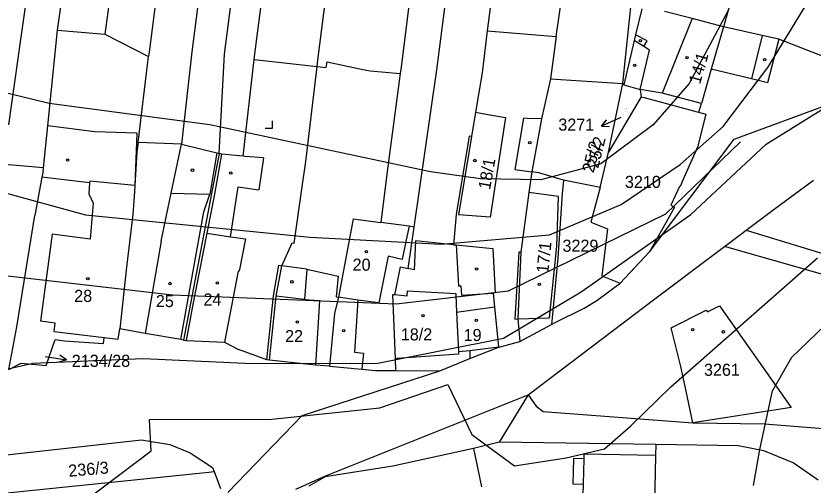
# Model space of a CAD drawing. Extents: x -555860 to -552701, y -1187050 to -1182291.
# Drawn here: x -554398.7 to -554286.6, y -1184380.5 to -1184314.5 of the extents above; entities that cross this region are included whole.
import ezdxf

# ---------------------------------------------------------------- set-up
doc = ezdxf.new("R2010")
doc.units = 0
for name, color, linetype in [('CYKLISTI_stav', 7, 'Continuous'), ('LEG_2b', 7, 'Continuous'), ('Level 16', 7, 'Continuous'), ('Level 25', 7, 'Continuous'), ('Level 40', 7, 'Continuous'), ('Level 41', 7, 'Continuous'), ('navrh_BV', 7, 'Continuous'), ('Poz předměty', 7, 'Continuous'), ('stav_BV', 7, 'Continuous')]:
    doc.layers.add(name, color=color, linetype=linetype)

msp = doc.modelspace()

# ---------------------------------------------------------------- linework, layer by layer
at = {"layer": 'CYKLISTI_stav'}
for p, q in [((-554292.64, -1184293.31), (-554299.17, -1184316.05)), ((-554303.6, -1184314.89), (-554307.81, -1184325.39)), ((-554299.17, -1184316.05), (-554300.89, -1184322.04)), ((-554309.93, -1184318.05), (-554311.55, -1184317.17)), ((-554293.75, -1184317.28), (-554295.22, -1184323.4)), ((-554310.4, -1184318.81), (-554311.74, -1184317.99)), ((-554310.4, -1184318.81), (-554309.93, -1184318.05)), ((-554309.56, -1184319.33), (-554310.4, -1184318.81)), ((-554310.88, -1184324.86), (-554309.56, -1184319.33)), ((-554334.07, -1184328.05), (-554332.55, -1184328.33)), ((-554332.55, -1184328.33), (-554329.84, -1184328.84)), ((-554329.84, -1184328.84), (-554330.9, -1184335.79)), ((-554327.3, -1184328.93), (-554328.54, -1184336.13)), ((-554326.8, -1184328.95), (-554327.3, -1184328.93)), ((-554324.76, -1184329.02), (-554326.8, -1184328.95)), ((-554381.72, -1184331.03), (-554382, -1184338.37)), ((-554334.64, -1184331.49), (-554336.47, -1184342.5)), ((-554376.86, -1184339.45), (-554375.42, -1184332.57)), ((-554370.47, -1184333.81), (-554371.42, -1184339.59)), ((-554369.8, -1184333.98), (-554370.76, -1184339.61)), ((-554366.47, -1184334.33), (-554366.76, -1184334.28)), ((-554363.9, -1184334.51), (-554366.47, -1184334.33)), ((-554363.9, -1184334.51), (-554364.55, -1184338.98)), ((-554330.9, -1184335.79), (-554331.98, -1184342.85)), ((-554328.54, -1184336.13), (-554326.12, -1184336.48)), ((-554388.37, -1184338.01), (-554395.06, -1184337.24)), ((-554368.51, -1184345.59), (-554367.46, -1184338.56)), ((-554367.46, -1184338.56), (-554364.55, -1184338.98)), ((-554378.28, -1184346.21), (-554376.86, -1184339.45)), ((-554376.86, -1184339.45), (-554371.42, -1184339.59)), ((-554372.27, -1184342.08), (-554371.42, -1184339.59)), ((-554370.76, -1184339.61), (-554371.86, -1184345.12)), ((-554322.36, -1184339.96), (-554326.55, -1184339.37)), ((-554322.6, -1184346.93), (-554322.36, -1184339.96)), ((-554375.53, -1184360.08), (-554372.27, -1184342.08)), ((-554351.27, -1184343.09), (-554353.34, -1184354.11)), ((-554351.27, -1184343.09), (-554347.4, -1184343.6)), ((-554331.98, -1184342.85), (-554336.47, -1184342.5)), ((-554343.4, -1184344.13), (-554343.81, -1184346.04)), ((-554371.86, -1184345.12), (-554373.89, -1184355.36)), ((-554371.86, -1184345.12), (-554368.51, -1184345.59)), ((-554368.51, -1184345.59), (-554366.43, -1184345.88)), ((-554378.28, -1184346.21), (-554380.54, -1184359.2)), ((-554366.43, -1184345.88), (-554367.3, -1184350.45)), ((-554343.81, -1184346.04), (-554344.38, -1184348.78)), ((-554336.76, -1184346.75), (-554336.47, -1184352.52)), ((-554327.66, -1184347.76), (-554328.1, -1184357.17)), ((-554323.67, -1184357.01), (-554322.6, -1184346.93)), ((-554346.36, -1184348.33), (-554347.67, -1184354.92)), ((-554344.38, -1184348.78), (-554346.36, -1184348.33)), ((-554362.1, -1184353.94), (-554361.32, -1184349.69)), ((-554357.77, -1184350.16), (-554358.11, -1184354.42)), ((-554367.45, -1184350.43), (-554369.35, -1184360.45)), ((-554367.3, -1184350.45), (-554367.45, -1184350.43)), ((-554343.69, -1184353.92), (-554343.65, -1184353.23)), ((-554343.65, -1184353.23), (-554336.85, -1184353.58)), ((-554336.47, -1184352.52), (-554336.12, -1184352.5)), ((-554336.12, -1184352.5), (-554336.03, -1184353.81)), ((-554336.03, -1184353.81), (-554331.59, -1184353.52)), ((-554363.03, -1184362.97), (-554362.1, -1184353.94)), ((-554358.11, -1184354.42), (-554362.1, -1184353.94)), ((-554358.11, -1184354.42), (-554355.99, -1184354.55)), ((-554355.99, -1184354.55), (-554356.09, -1184356.14)), ((-554350.63, -1184354.51), (-554353.34, -1184354.11)), ((-554350.63, -1184354.51), (-554351.09, -1184361.86)), ((-554347.67, -1184354.92), (-554350.63, -1184354.51)), ((-554345.41, -1184353.72), (-554343.69, -1184353.92)), ((-554336.85, -1184353.58), (-554336.84, -1184353.78)), ((-554336.84, -1184353.78), (-554336.72, -1184356.24)), ((-554373.89, -1184355.36), (-554374.76, -1184360.19)), ((-554356.09, -1184356.14), (-554356.57, -1184363.66)), ((-554393.2, -1184357.74), (-554395.28, -1184357.49)), ((-554393.35, -1184358.92), (-554393.2, -1184357.74)), ((-554328.1, -1184357.17), (-554323.67, -1184357.01)), ((-554393.35, -1184358.92), (-554386.32, -1184359.77)), ((-554334.85, -1184361.61), (-554330.81, -1184361.08)), ((-554351.09, -1184361.86), (-554349.8, -1184361.99)), ((-554349.8, -1184361.99), (-554350.04, -1184364.24)), ((-554336.46, -1184362.11), (-554345.08, -1184362.75)), ((-554336.44, -1184361.77), (-554336.46, -1184362.11)), ((-554345.08, -1184362.75), (-554345.32, -1184362.77)), ((-554334.33, -1184375.38), (-554333.2, -1184380.78)), ((-554320.28, -1184376.82), (-554320.38, -1184380.37)), ((-554318.82, -1184376.86), (-554320.28, -1184376.82)), ((-554318.82, -1184376.86), (-554318.91, -1184380.41)), ((-554318.8, -1184376.18), (-554318.82, -1184376.86)), ((-554308.72, -1184376.39), (-554318.8, -1184376.18)), ((-554320.38, -1184380.37), (-554318.91, -1184380.41)), ((-554318.91, -1184380.41), (-554319.26, -1184393.54))]:
    msp.add_line(p, q, dxfattribs=at)
for points in [[(-554381.72, -1184331.03), (-554387.62, -1184330.83), (-554394.25, -1184330)], [(-554382, -1184338.37), (-554388.34, -1184337.77), (-554388.37, -1184338.01)], [(-554388.37, -1184338.01), (-554388.48, -1184339.56), (-554387.85, -1184340.87)], [(-554387.85, -1184340.87), (-554388.27, -1184345.94), (-554393.6, -1184345.25), (-554395.28, -1184357.49)]]:
    msp.add_lwpolyline(points, dxfattribs=at)
at = {"layer": 'Level 16'}
for p, q in [((-554313.61, -1184328.81), (-554316.34, -1184330.05)), ((-554316.34, -1184330.05), (-554315.64, -1184329.18)), ((-554316.34, -1184330.05), (-554315.23, -1184330.09)), ((-554394.58, -1184362.43), (-554391.62, -1184362.9)), ((-554391.62, -1184362.9), (-554392.53, -1184362.25)), ((-554391.62, -1184362.9), (-554392.68, -1184363.24))]:
    msp.add_line(p, q, dxfattribs=at)
at = {"layer": 'Level 25'}
for p, q in [((-554362.63, -1184330.31), (-554362.63, -1184329.31)), ((-554363.63, -1184330.31), (-554362.63, -1184330.31))]:
    msp.add_line(p, q, dxfattribs=at)
for centre in [(-554310.86, -1184318.02), (-554304.3, -1184320.41), (-554293.38, -1184320.69), (-554311.66, -1184321.49), (-554326.41, -1184332.37), (-554391.44, -1184334.81), (-554334.15, -1184334.88), (-554373.87, -1184336.23), (-554368.49, -1184336.62), (-554349.41, -1184347.7), (-554333.91, -1184350.15), (-554388.6, -1184351.51), (-554377.05, -1184352.19), (-554370.38, -1184352.12), (-554359.89, -1184351.95), (-554325.09, -1184352.3), (-554341.45, -1184356.71), (-554359.12, -1184357.61), (-554333.95, -1184357.36), (-554352.6, -1184358.82), (-554303.5, -1184358.67), (-554299.19, -1184358.98)]:
    msp.add_circle(centre, 0.175, dxfattribs=at)
at = {"layer": 'Level 40'}
msp.add_lwpolyline([(-554517.79, -1184390.83), (-554489.12, -1184378.8), (-554478.59, -1184374.99), (-554468.26, -1184370.76), (-554452.03, -1184361.87), (-554447.37, -1184360.74), (-554442.29, -1184361.73), (-554418.2, -1184369.74), (-554409.46, -1184366.38), (-554396.34, -1184363.41), (-554380.82, -1184362.72), (-554365.42, -1184363.42), (-554347.82, -1184363.41), (-554330.13, -1184359.88), (-554319.19, -1184353.34), (-554303.76, -1184342.48), (-554293.19, -1184332.55), (-554285.47, -1184327.77)], dxfattribs=at)
at = {"layer": 'Level 41'}
for points in [[(-554293.99, -1184268.72), (-554293.41, -1184281.01), (-554294.96, -1184300.48), (-554298.49, -1184313.75), (-554304, -1184324.05), (-554309.08, -1184329.84), (-554316.41, -1184335.34), (-554324.88, -1184337.6), (-554333.35, -1184337.46), (-554340.4, -1184336.47), (-554371.45, -1184329.84), (-554394.03, -1184326.87), (-554403.91, -1184324.48), (-554409.55, -1184322.22), (-554417.45, -1184316.85), (-554422.53, -1184311.49), (-554425.36, -1184307.54), (-554431.99, -1184295.83), (-554435.38, -1184291.45), (-554440.45, -1184286.51), (-554452.73, -1184276.92), (-554465.01, -1184266.05), (-554485.98, -1184245.54), (-554497.73, -1184248.25)], [(-554497.19, -1184301.56), (-554487.45, -1184301.9), (-554470.52, -1184300.89), (-554461.78, -1184299.99), (-554456.18, -1184297.53), (-554443.28, -1184304.72), (-554435.23, -1184312.9), (-554426.06, -1184324.33), (-554416.04, -1184332.09), (-554407.01, -1184336.89), (-554400.24, -1184339.43), (-554388.95, -1184342.54), (-554357.34, -1184345.64), (-554338.87, -1184346.66), (-554323.64, -1184345.31), (-554313.55, -1184341.05), (-554305.26, -1184335.45), (-554299.21, -1184330.08), (-554292.94, -1184321.78), (-554278.31, -1184297.8)], [(-554498.31, -1184340.33), (-554484.62, -1184339.43), (-554470.23, -1184336.89), (-554458.09, -1184336.89), (-554448.22, -1184338.73), (-554440.61, -1184342.18), (-554427.83, -1184351.81), (-554420.89, -1184348.45), (-554411.25, -1184350.24), (-554403.58, -1184350.68), (-554376.67, -1184353.77), (-554345.21, -1184355.03), (-554329.43, -1184353.23), (-554307.28, -1184342.4), (-554296.79, -1184332.23)], [(-554393.09, -1184385.84), (-554379.69, -1184375.71), (-554379.91, -1184371.3), (-554362.7, -1184371.29), (-554347.5, -1184369.67), (-554337.96, -1184366.4), (-554334.57, -1184373.45), (-554328.57, -1184377.83), (-554321.32, -1184376.72), (-554315.93, -1184375.43), (-554312.21, -1184372.2), (-554306.57, -1184366.74), (-554285.94, -1184348.59)], [(-554294.93, -1184380.6), (-554294.06, -1184375.56), (-554292.26, -1184367.27), (-554289.57, -1184362.57), (-554283.75, -1184356.97)]]:
    msp.add_lwpolyline(points, dxfattribs=at)
at = {"layer": 'navrh_BV'}
for p, q in [((-554372.66, -1184262.44), (-554379.92, -1184319.24)), ((-554366.82, -1184262.94), (-554373.95, -1184319.57)), ((-554369.37, -1184319.91), (-554362.22, -1184263.55)), ((-554339.52, -1184322.12), (-554333.44, -1184275.83)), ((-554365.13, -1184320.22), (-554360.06, -1184279.91)), ((-554356.23, -1184320.75), (-554351.24, -1184280.41)), ((-554339.57, -1184281.07), (-554344.52, -1184321.76)), ((-554328.13, -1184282.04), (-554332.41, -1184316.61)), ((-554322.7, -1184317.44), (-554318.06, -1184284.05)), ((-554313.32, -1184324.04), (-554309.29, -1184285.02)), ((-554398.04, -1184317.83), (-554394.52, -1184294.08)), ((-554392.86, -1184316.52), (-554389.66, -1184294.52)), ((-554383.19, -1184295.1), (-554386.21, -1184317.08)), ((-554310.68, -1184313.51), (-554311.55, -1184317.17)), ((-554303.6, -1184314.89), (-554307.47, -1184313.88)), ((-554299.17, -1184316.05), (-554303.6, -1184314.89)), ((-554394.25, -1184330), (-554392.86, -1184316.52)), ((-554392.86, -1184316.52), (-554386.21, -1184317.08)), ((-554293.75, -1184317.28), (-554299.17, -1184316.05)), ((-554386.21, -1184317.08), (-554380.05, -1184320.25)), ((-554332.41, -1184316.61), (-554333.14, -1184322.53)), ((-554332.41, -1184316.61), (-554322.7, -1184317.44)), ((-554322.7, -1184317.44), (-554323.52, -1184323.38)), ((-554311.55, -1184317.17), (-554311.74, -1184317.99)), ((-554291.39, -1184317.81), (-554293.75, -1184317.28)), ((-554399.7, -1184329.86), (-554398.04, -1184317.83)), ((-554311.74, -1184317.99), (-554313.18, -1184324.21)), ((-554291.39, -1184317.81), (-554292.97, -1184323.94)), ((-554283.64, -1184320.85), (-554291.39, -1184317.81)), ((-554379.92, -1184319.24), (-554380.05, -1184320.25)), ((-554373.95, -1184319.57), (-554375.42, -1184332.57)), ((-554370.14, -1184333.89), (-554369.37, -1184319.91)), ((-554381.54, -1184332.32), (-554380.05, -1184320.25)), ((-554366.76, -1184334.28), (-554365.18, -1184320.67)), ((-554365.18, -1184320.67), (-554365.13, -1184320.22)), ((-554365.18, -1184320.67), (-554356.33, -1184321.64)), ((-554356.33, -1184321.64), (-554356.23, -1184320.75)), ((-554355.07, -1184321.78), (-554354.95, -1184320.98)), ((-554354.95, -1184320.98), (-554349.92, -1184322.08)), ((-554357.91, -1184335.03), (-554356.33, -1184321.64)), ((-554356.33, -1184321.64), (-554355.07, -1184321.78)), ((-554349.92, -1184322.08), (-554348.89, -1184322.26)), ((-554344.52, -1184321.76), (-554344.64, -1184322.64)), ((-554342.69, -1184344.23), (-554339.52, -1184322.12)), ((-554300.89, -1184322.04), (-554302.27, -1184326.84)), ((-554295.22, -1184323.4), (-554300.89, -1184322.04)), ((-554348.89, -1184322.26), (-554344.64, -1184322.64)), ((-554344.64, -1184322.64), (-554346.49, -1184336.42)), ((-554333.14, -1184322.53), (-554334.07, -1184328.05)), ((-554323.52, -1184323.38), (-554324.76, -1184329.02)), ((-554323.52, -1184323.38), (-554313.32, -1184324.04)), ((-554315.35, -1184333.68), (-554313.32, -1184324.04)), ((-554313.18, -1184324.21), (-554313.32, -1184324.04)), ((-554313.18, -1184324.21), (-554310.88, -1184324.86)), ((-554297.65, -1184331.86), (-554274.63, -1184323.33)), ((-554292.97, -1184323.94), (-554295.22, -1184323.4)), ((-554310.88, -1184324.86), (-554310.76, -1184325.9)), ((-554307.81, -1184325.39), (-554310.88, -1184324.86)), ((-554302.27, -1184326.84), (-554307.81, -1184325.39)), ((-554310.76, -1184325.9), (-554315.35, -1184333.68)), ((-554310.76, -1184325.9), (-554310.33, -1184326.02)), ((-554310.33, -1184326.02), (-554301.65, -1184328.34)), ((-554334.07, -1184328.05), (-554334.64, -1184331.49)), ((-554301.65, -1184328.34), (-554302.85, -1184332.99)), ((-554394.86, -1184335.92), (-554394.25, -1184330)), ((-554324.76, -1184329.02), (-554326.12, -1184336.48)), ((-554334.94, -1184331.44), (-554336.76, -1184342.45)), ((-554334.64, -1184331.49), (-554334.94, -1184331.44)), ((-554309.6, -1184347.72), (-554297.65, -1184331.86)), ((-554381.54, -1184332.32), (-554381.71, -1184333.72)), ((-554375.42, -1184332.57), (-554381.54, -1184332.32)), ((-554375.42, -1184332.57), (-554370.47, -1184333.81)), ((-554302.85, -1184332.99), (-554304.56, -1184336.91)), ((-554381.71, -1184333.72), (-554382, -1184338.37)), ((-554370.14, -1184333.89), (-554375.15, -1184360.14)), ((-554370.47, -1184333.81), (-554370.14, -1184333.89)), ((-554369.8, -1184333.98), (-554370.14, -1184333.89)), ((-554366.76, -1184334.28), (-554369.8, -1184333.98)), ((-554316.51, -1184338.68), (-554315.35, -1184333.68)), ((-554394.86, -1184335.92), (-554400.86, -1184335.38)), ((-554358.45, -1184338.57), (-554357.91, -1184335.03)), ((-554394.9, -1184336.36), (-554395.06, -1184337.24)), ((-554394.9, -1184336.36), (-554394.86, -1184335.92)), ((-554346.49, -1184336.42), (-554347.4, -1184343.6)), ((-554326.12, -1184336.48), (-554326.55, -1184339.37)), ((-554325.15, -1184336.63), (-554326.12, -1184336.48)), ((-554321.66, -1184337.66), (-554325.15, -1184336.63)), ((-554395.06, -1184337.24), (-554396.05, -1184342.63)), ((-554321.66, -1184337.66), (-554321.87, -1184339.54)), ((-554316.51, -1184338.68), (-554321.66, -1184337.66)), ((-554304.56, -1184336.91), (-554305.28, -1184338.55)), ((-554292.22, -1184341.85), (-554286.49, -1184337.65)), ((-554382, -1184338.37), (-554382.05, -1184339.27)), ((-554359.55, -1184346.5), (-554358.45, -1184338.57)), ((-554316.51, -1184338.68), (-554317.85, -1184343.56)), ((-554305.37, -1184338.51), (-554306.58, -1184341.18)), ((-554305.28, -1184338.55), (-554305.37, -1184338.51)), ((-554382.05, -1184339.27), (-554382.28, -1184342.47)), ((-554326.55, -1184339.37), (-554327.66, -1184347.76)), ((-554321.87, -1184339.54), (-554322.5, -1184348.6)), ((-554306.58, -1184341.18), (-554306.05, -1184341.44)), ((-554308.82, -1184354.35), (-554292.22, -1184341.85)), ((-554306.05, -1184341.44), (-554307.28, -1184343.62)), ((-554398.61, -1184358.29), (-554396.05, -1184342.63)), ((-554382.28, -1184342.47), (-554383.16, -1184349.88)), ((-554336.76, -1184342.45), (-554337.15, -1184346.73)), ((-554343.4, -1184344.13), (-554347.4, -1184343.6)), ((-554343.54, -1184350.05), (-554342.69, -1184344.23)), ((-554342.69, -1184344.23), (-554343.4, -1184344.13)), ((-554317.85, -1184343.56), (-554315.5, -1184344.49)), ((-554315.5, -1184344.49), (-554316.27, -1184351.11)), ((-554307.28, -1184343.62), (-554309.6, -1184347.72)), ((-554361.32, -1184349.69), (-554359.85, -1184346.46)), ((-554359.85, -1184346.46), (-554359.55, -1184346.5)), ((-554342.52, -1184346.18), (-554342.68, -1184350.24)), ((-554337.15, -1184346.73), (-554342.52, -1184346.18)), ((-554337.15, -1184346.73), (-554336.76, -1184346.75)), ((-554336.76, -1184346.75), (-554331.63, -1184347.25)), ((-554331.63, -1184347.25), (-554331.29, -1184353.5)), ((-554327.98, -1184347.75), (-554328.55, -1184357.18)), ((-554327.66, -1184347.76), (-554327.98, -1184347.75)), ((-554313.73, -1184352.15), (-554309.6, -1184347.72)), ((-554322.5, -1184348.6), (-554323.27, -1184357)), ((-554383.16, -1184349.88), (-554384.08, -1184358.58)), ((-554362.5, -1184353.9), (-554361.71, -1184349.62)), ((-554361.71, -1184349.62), (-554361.32, -1184349.69)), ((-554357.77, -1184350.16), (-554361.32, -1184349.69)), ((-554357.77, -1184350.16), (-554353.4, -1184351.17)), ((-554345.29, -1184353.14), (-554344.6, -1184349.83)), ((-554344.6, -1184349.83), (-554343.54, -1184350.05)), ((-554342.68, -1184350.24), (-554343.54, -1184350.05)), ((-554353.4, -1184351.17), (-554353.68, -1184354.08)), ((-554316.27, -1184351.11), (-554313.73, -1184352.15)), ((-554316.99, -1184354.59), (-554313.73, -1184352.15)), ((-554345.41, -1184353.72), (-554345.29, -1184353.14)), ((-554331.29, -1184353.5), (-554331.59, -1184353.52)), ((-554331.59, -1184353.52), (-554331.39, -1184355.49)), ((-554363.43, -1184362.93), (-554362.5, -1184353.9)), ((-554353.34, -1184354.11), (-554353.89, -1184356.38)), ((-554353.68, -1184354.08), (-554353.34, -1184354.11)), ((-554345.71, -1184353.73), (-554345.41, -1184353.72)), ((-554345.32, -1184362.77), (-554345.71, -1184353.73)), ((-554326.64, -1184367.86), (-554308.82, -1184354.35)), ((-554318.78, -1184355.64), (-554316.99, -1184354.59)), ((-554331.39, -1184355.49), (-554336.72, -1184356.24)), ((-554331.39, -1184355.49), (-554330.81, -1184361.08)), ((-554322.84, -1184357.66), (-554318.78, -1184355.64)), ((-554301.44, -1184356.19), (-554299.73, -1184355.32)), ((-554299.73, -1184355.32), (-554289.67, -1184369.64)), ((-554353.89, -1184356.38), (-554354.58, -1184363.82)), ((-554336.72, -1184356.24), (-554336.44, -1184361.77)), ((-554306.55, -1184358.42), (-554301.6, -1184355.91)), ((-554301.6, -1184355.91), (-554301.44, -1184356.19)), ((-554328.55, -1184357.18), (-554328.1, -1184357.17)), ((-554328.1, -1184357.17), (-554327.84, -1184360.36)), ((-554327.84, -1184360.36), (-554323.36, -1184357.95)), ((-554323.27, -1184357), (-554323.36, -1184357.95)), ((-554323.36, -1184357.95), (-554322.84, -1184357.66)), ((-554399.73, -1184364.3), (-554398.61, -1184358.29)), ((-554384.31, -1184360.01), (-554384.08, -1184358.58)), ((-554380.54, -1184359.2), (-554384.08, -1184358.58)), ((-554305.15, -1184363.87), (-554306.55, -1184358.42)), ((-554394.48, -1184363.7), (-554393.18, -1184360.06)), ((-554393.18, -1184360.06), (-554391.87, -1184360.23)), ((-554391.87, -1184360.23), (-554386.39, -1184360.64)), ((-554386.39, -1184360.64), (-554386.32, -1184359.77)), ((-554386.32, -1184359.77), (-554384.31, -1184360.01)), ((-554375.53, -1184360.08), (-554380.54, -1184359.2)), ((-554375.15, -1184360.14), (-554375.53, -1184360.08)), ((-554375.15, -1184360.14), (-554374.76, -1184360.19)), ((-554374.76, -1184360.19), (-554369.35, -1184360.45)), ((-554369.35, -1184360.45), (-554367.42, -1184361.46)), ((-554334.85, -1184362.73), (-554330.91, -1184361.18)), ((-554330.91, -1184361.18), (-554327.84, -1184360.36)), ((-554330.81, -1184361.08), (-554330.91, -1184361.18)), ((-554363.43, -1184362.93), (-554367.42, -1184361.46)), ((-554336.44, -1184361.77), (-554334.85, -1184361.61)), ((-554334.85, -1184361.61), (-554334.85, -1184362.73)), ((-554399.73, -1184364.3), (-554397.98, -1184363.41)), ((-554397.98, -1184363.41), (-554394.48, -1184363.7)), ((-554363.03, -1184362.97), (-554363.43, -1184362.93)), ((-554356.57, -1184363.66), (-554363.03, -1184362.97)), ((-554354.58, -1184363.82), (-554356.57, -1184363.66)), ((-554345.25, -1184364.42), (-554345.32, -1184362.77)), ((-554339.1, -1184364.47), (-554334.85, -1184362.73)), ((-554358.45, -1184370.75), (-554339.1, -1184364.47)), ((-554354.58, -1184363.82), (-554350.04, -1184364.24)), ((-554350.04, -1184364.24), (-554348.18, -1184364.43)), ((-554348.18, -1184364.43), (-554345.25, -1184364.42)), ((-554345.25, -1184364.42), (-554339.1, -1184364.47)), ((-554304.43, -1184367.31), (-554305.15, -1184363.87)), ((-554355.26, -1184379.27), (-554326.64, -1184367.86)), ((-554326.64, -1184367.86), (-554330.73, -1184374.53)), ((-554303.48, -1184371.81), (-554304.43, -1184367.31)), ((-554289.67, -1184369.64), (-554303.48, -1184371.81)), ((-554358.45, -1184370.75), (-554368.91, -1184381.59)), ((-554405.17, -1184376.88), (-554381.06, -1184374.19)), ((-554381.06, -1184374.19), (-554377.07, -1184374.84)), ((-554377.07, -1184374.84), (-554374.22, -1184376)), ((-554330.73, -1184374.53), (-554334.33, -1184375.38)), ((-554308.68, -1184374.85), (-554330.73, -1184374.53)), ((-554308.68, -1184374.85), (-554308.72, -1184376.39)), ((-554297.09, -1184375.01), (-554308.68, -1184374.85)), ((-554374.22, -1184376), (-554371.04, -1184378.07)), ((-554334.33, -1184375.38), (-554345.69, -1184377.88)), ((-554293.5, -1184375.75), (-554297.09, -1184375.01)), ((-554289.35, -1184377.43), (-554293.5, -1184375.75)), ((-554308.72, -1184376.39), (-554309.12, -1184393.86)), ((-554371.04, -1184378.07), (-554370.82, -1184378.65)), ((-554345.69, -1184377.88), (-554355.19, -1184379.4)), ((-554285.86, -1184379.84), (-554289.35, -1184377.43)), ((-554405.27, -1184382.19), (-554371.6, -1184378.73)), ((-554371.6, -1184378.73), (-554370.82, -1184378.65)), ((-554370.82, -1184378.65), (-554369.93, -1184381.01)), ((-554359.33, -1184381.12), (-554355.26, -1184379.27)), ((-554355.19, -1184379.4), (-554357.53, -1184380.68))]:
    msp.add_line(p, q, dxfattribs=at)
at = {"layer": 'Poz předměty'}
for points in [[(-554302.63, -1184328.08), (-554302.27, -1184326.84)], [(-554295.99, -1184344.69), (-554270.15, -1184352.57), (-554265.76, -1184337.64), (-554273.24, -1184333.97)], [(-554277.94, -1184356.23), (-554277.78, -1184353.03), (-554299.05, -1184346.99)], [(-554326.64, -1184367.86), (-554325.53, -1184369.43), (-554324.54, -1184370.2), (-554303.48, -1184371.81), (-554293.41, -1184371.95), (-554278.62, -1184373.08)]]:
    msp.add_lwpolyline(points, dxfattribs=at)
at = {"layer": 'stav_BV'}
for p, q in [((-554313.61, -1184328.81), (-554316.35, -1184330.03)), ((-554316.35, -1184330.03), (-554315.64, -1184329.17)), ((-554316.35, -1184330.03), (-554315.23, -1184330.08))]:
    msp.add_line(p, q, dxfattribs=at)

# ---------------------------------------------------------------- texts
at = {"layer": 'LEG_2b'}
for s, height, rotation, p in [('14/1', 1.7, 74, (-554302.47, -1184324.22)), ('25/2', 0.2, 59, (-554312.99, -1184327.99)), ('25/2', 1.7, 76, (-554316.8, -1184336.06)), ('18/1', 1.7, 80, (-554332.01, -1184339.05)), ('17/1', 1.7, 84, (-554323.82, -1184350.78)), ('236/3', 1.7, 5, (-554391.27, -1184379.39))]:
    msp.add_text(s, height=height, rotation=rotation, dxfattribs=at).set_placement(p)
for s, p in [('3271', (-554322.41, -1184330.67)), ('3210', (-554313.04, -1184338.73)), ('3229', (-554321.83, -1184347.71)), ('20', (-554351.35, -1184350.38)), ('28', (-554390.52, -1184354.77)), ('24', (-554372.34, -1184355.28)), ('25', (-554379.03, -1184355.5)), ('22', (-554360.85, -1184360.43)), ('18/2', (-554344.57, -1184360.19)), ('19', (-554335.73, -1184360.28)), ('3261', (-554301.92, -1184365.17))]:
    msp.add_text(s, height=1.7, dxfattribs=at).set_placement(p)
at = {"layer": 'Level 16'}
msp.add_text('25/2', height=1.7, rotation=75.6, dxfattribs=at).set_placement((-554317.45, -1184336.7))
msp.add_text('2134/28', height=1.7, dxfattribs=at).set_placement((-554390.86, -1184363.91))

doc.saveas('drawing.dxf')
